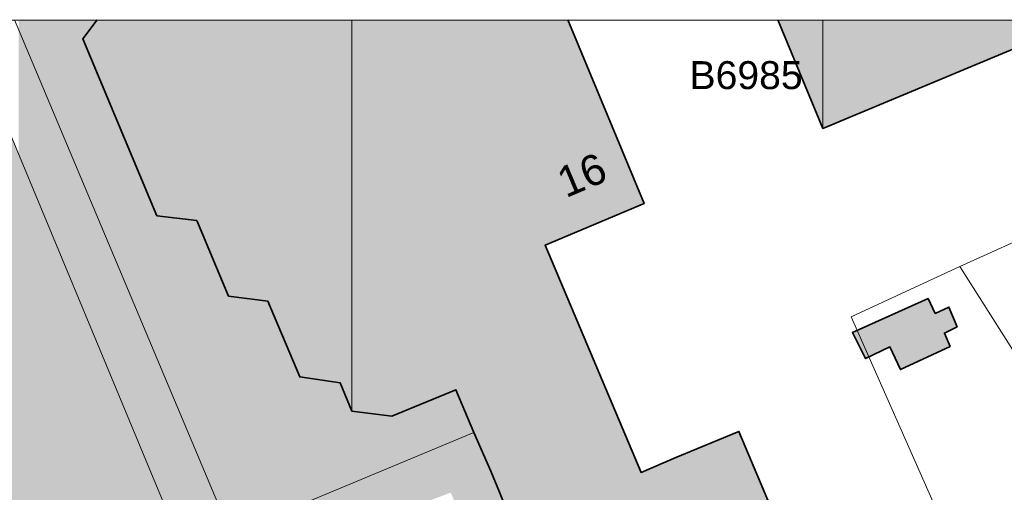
# Model space of a CAD drawing. Header units: metres. Extents: x 195696 to 514079, y 327475 to 328989.
# Tile 500 of 656: x 196083 to 196155, y 328955 to 328989. Entities that reach past the tile are written whole.
import ezdxf

# ---------------------------------------------------------------- set-up
doc = ezdxf.new("R2010")
doc.units = ezdxf.units.M
doc.linetypes.add('CENTER2', pattern=[1.125, 0.75, -0.125, 0.125, -0.125])
doc.layers.add('N-WE-KG-WERKGRENS-200-G', color=14, linetype='CENTER2', lineweight=35)
doc.layers.add('PDF2_Geometry', color=7, linetype='Continuous')
doc.layers.add('PDF2_Text', color=7, linetype='Continuous')
doc.layers.add('PDF2_Solid Fills', color=7, linetype='Continuous', true_color=0xd6ffc8)
doc.styles.add('PDF CIDFont+F1', font='arial.ttf')

# ---------------------------------------------------------------- blocks, each defined once
blk = doc.blocks.new('BUS melding Bodemplein e.o. Brunssum_230475.bkk')
at = {"layer": 'PDF2_Solid Fills', "true_color": 0xe35464, "transparency": 33554559}
for points in [[(0.2642, 4.8165), (0.4425, 4.8281), (0.2642, 5.2565)], [(1.1658, 4.5915), (1.2408, 4.6298), (1.2075, 4.6998), (1.2724, 4.7298), (1.2358, 4.8098), (1.2258, 4.8298), (1.2141, 4.8565), (1.2058, 4.8731), (1.1975, 4.8698), (1.1675, 4.8565), (1.1491, 4.8931), (1.1025, 4.8731), (1.0925, 4.8698), (1.0991, 4.8565), (1.1108, 4.8298), (1.0675, 4.8098), (1.1041, 4.7298), (1.1175, 4.6998), (1.1491, 4.6298)], [(0.4808, 4.7381), (0.2642, 4.7381), (0.2642, 4.8165), (0.4425, 4.8281)], [(0.5775, 4.5065), (0.2642, 4.5065), (0.2642, 4.7015), (0.4808, 4.7381)], [(0.2642, 3.6982), (2.879, 3.7065), (2.8707, 3.7665), (2.8591, 3.8382), (2.8157, 3.9732), (2.8107, 3.9832), (2.8074, 3.9915), (2.7691, 4.0832), (2.7607, 4.1032), (2.7407, 4.1565), (2.6174, 4.1032), (2.5974, 4.1565), (2.5557, 4.2648), (2.5507, 4.2798), (2.5191, 4.3615), (2.7007, 4.4382), (2.6724, 4.5048), (2.6724, 4.5065), (2.5741, 4.7381), (2.0241, 4.5065), (2.0174, 4.5048), (1.8591, 4.4382), (1.6791, 4.3615), (1.4841, 4.2798), (1.4508, 4.2648), (1.4958, 4.1565), (1.5174, 4.1032), (1.5258, 4.0832), (1.5658, 3.9915), (1.5691, 3.9832), (1.5458, 3.9732), (1.2241, 3.8382), (1.0541, 3.7665), (0.9141, 3.7065), (0.2642, 3.7065)], [(0.5708, 4.5048), (0.2642, 4.5048), (0.2642, 4.5065), (0.5775, 4.5065)], [(0.4108, 4.4382), (0.2642, 4.4382), (0.2642, 4.4898), (0.5708, 4.5048)], [(0.2642, 4.4382), (0.2642, 4.3765), (0.4108, 4.4382)], [(0.4225, 3.8382), (0.8591, 3.8382), (0.8008, 3.9732), (0.7975, 3.9832), (0.7941, 3.9915), (0.7708, 3.9832), (0.7475, 3.9732)], [(0.8891, 3.7665), (0.2642, 3.7665), (0.2642, 3.7682), (0.8591, 3.8382)], [(0.8591, 3.8382), (0.2642, 3.7682), (0.2642, 3.7715), (0.4225, 3.8382)], [(0.9141, 3.7065), (0.2642, 3.7065), (0.2642, 3.7398), (0.8891, 3.7665)], [(2.8807, 3.6965), (0.2642, 3.6965), (0.2642, 3.6982), (2.879, 3.7065)], [(2.879, 3.6149), (0.2642, 3.6149), (0.2642, 3.6349), (2.8807, 3.6965)], [(1.6258, 3.5749), (0.2642, 3.5749), (0.2642, 3.5882), (1.7241, 3.6149)], [(1.5724, 3.5515), (0.2642, 3.5515), (0.2642, 3.5599), (1.6258, 3.5749)], [(0.2642, 3.5199), (1.5658, 3.5499), (1.5724, 3.5515), (0.2642, 3.5515)], [(1.4541, 3.5015), (0.2642, 3.5015), (0.2642, 3.5199), (1.5658, 3.5499)], [(1.3308, 3.4499), (0.2642, 3.4499), (0.2642, 3.4699), (1.4541, 3.5015)], [(1.3474, 3.4099), (0.2642, 3.4099), (0.2642, 3.4265), (1.3308, 3.4499)], [(1.4041, 3.2749), (0.2642, 3.2749), (0.2642, 3.3249), (1.3474, 3.4099)], [(1.4074, 3.2649), (0.2642, 3.2649), (0.2642, 3.2682), (1.4041, 3.2749)], [(1.3974, 3.1882), (0.2642, 3.1882), (0.2642, 3.2149), (1.4074, 3.2649)], [(1.3924, 3.1499), (0.2642, 3.1499), (0.2642, 3.1649), (1.3974, 3.1882)], [(1.3508, 3.1332), (0.2642, 3.1332), (0.2642, 3.1399), (1.3908, 3.1499)], [(1.3108, 3.1165), (0.2642, 3.1165), (0.2642, 3.1232), (1.3508, 3.1332)], [(1.2991, 3.0382), (0.2642, 3.0382), (0.2642, 3.0699), (1.3108, 3.1165)], [(1.2941, 2.9999), (0.2642, 2.9999), (0.2642, 3.0149), (1.2991, 3.0382)], [(1.2208, 2.9699), (0.2642, 2.9699), (0.2642, 2.9815), (1.2941, 2.9999)], [(1.1608, 2.9449), (0.2642, 2.9449), (0.2642, 2.9549), (1.2208, 2.9699)], [(1.1441, 2.9382), (0.2642, 2.9382), (0.2642, 2.9399), (1.1608, 2.9449)], [(1.0758, 2.9082), (0.2642, 2.9082), (0.2642, 2.9215), (1.1441, 2.9382)], [(1.0741, 2.8982), (0.2642, 2.8982), (0.2642, 2.9032), (1.0758, 2.9082)], [(1.0708, 2.8699), (0.2642, 2.8699), (0.2642, 2.8832), (1.0741, 2.8982)], [(1.0708, 2.8649), (0.2642, 2.8649), (0.2642, 2.8682), (1.0708, 2.8699)], [(1.0708, 2.8616), (0.2642, 2.8616), (0.2642, 2.8632), (1.0708, 2.8649)], [(1.0658, 2.8332), (0.2642, 2.8332), (0.2642, 2.8466), (1.0708, 2.8616)], [(1.0658, 2.8266), (0.2642, 2.8266), (0.2642, 2.8299), (1.0658, 2.8332)], [(1.0608, 2.7949), (0.2642, 2.7949), (0.2642, 2.8099), (1.0658, 2.8266)], [(1.0308, 2.7816), (0.2642, 2.7816), (0.2642, 2.7882), (1.0608, 2.7949)], [(0.9358, 2.7416), (0.2642, 2.7416), (0.2642, 2.7632), (1.0308, 2.7816)], [(0.8958, 2.7249), (0.2642, 2.7249), (0.2642, 2.7349), (0.9358, 2.7416)], [(0.8425, 2.7032), (0.2642, 2.7032), (0.2642, 2.7166), (0.8958, 2.7249)], [(0.8358, 2.6482), (0.2642, 2.6482), (0.2642, 2.6832), (0.8425, 2.7032)], [(0.8291, 2.5882), (0.2642, 2.5882), (0.2642, 2.6266), (0.8358, 2.6482)], [(0.6291, 2.5049), (0.2642, 2.5049), (0.2642, 2.5599), (0.8291, 2.5882)], [(0.4875, 2.4449), (0.2642, 2.4449), (0.2642, 2.4899), (0.6291, 2.5049)], [(0.4875, 2.4449), (0.2875, 2.3982), (0.2642, 2.4166), (0.2642, 2.4449)], [(0.3192, 2.3749), (0.3758, 2.3982), (0.4875, 2.4449), (0.2875, 2.3982)]]:
    blk.add_hatch(color=13, dxfattribs=at).paths.add_polyline_path(points)
h = blk.add_hatch(color=13, dxfattribs=at)
h.paths.add_polyline_path([(0.2642, 3.5882), (1.7241, 3.6149), (0.2642, 3.6149)])
h.paths.add_polyline_path([(2.2357, 2.3982), (2.3474, 2.4449), (2.4874, 2.5049), (2.4524, 2.5882), (2.4274, 2.6482), (2.4041, 2.7032), (2.3941, 2.7249), (2.3874, 2.7416), (2.3707, 2.7816), (2.3641, 2.7949), (2.3507, 2.8266), (2.3474, 2.8332), (2.4057, 2.8616), (2.4141, 2.8649), (2.4224, 2.8699), (2.4241, 2.8649), (2.4257, 2.8616), (2.4424, 2.8332), (2.4457, 2.8266), (2.4557, 2.8332), (2.5007, 2.8616), (2.5057, 2.8649), (2.5124, 2.8699), (2.5574, 2.8982), (2.5491, 2.9082), (2.5274, 2.9382), (2.5341, 2.9449), (2.5657, 2.9699), (2.6007, 2.9999), (2.6424, 3.0382), (2.7057, 3.1165), (2.7324, 3.1499), (2.7974, 3.2649), (2.8024, 3.2749), (2.8524, 3.4099), (2.8607, 3.4499), (2.869, 3.5015), (2.879, 3.5499), (2.879, 3.6149), (1.7241, 3.6149), (1.7408, 3.5749), (1.7508, 3.5515), (1.7524, 3.5499), (1.7708, 3.5015), (1.7924, 3.4499), (1.8108, 3.4099), (1.8674, 3.2749), (1.8708, 3.2649), (1.9041, 3.1882), (1.9191, 3.1499), (1.9258, 3.1332), (1.9341, 3.1165), (1.9658, 3.0382), (1.9824, 2.9999), (1.9958, 2.9699), (2.0058, 2.9449), (2.0091, 2.9382), (2.0208, 2.9082), (2.0241, 2.8982), (2.0374, 2.8699), (2.0391, 2.8649), (2.0408, 2.8616), (2.0524, 2.8332), (2.0557, 2.8266), (2.0691, 2.7949), (2.0741, 2.7816), (2.0907, 2.7416), (2.0974, 2.7249), (2.1074, 2.7032), (2.1307, 2.6482), (2.1557, 2.5882), (2.1907, 2.5049), (2.2157, 2.4449)])
at = {"layer": 'PDF2_Solid Fills', "true_color": 0xc6c6c6, "transparency": 33554559}
h = blk.add_hatch(color=9, dxfattribs=at)
h.paths.add_polyline_path([(1.4541, 3.5015), (1.4808, 3.4349), (1.5408, 3.2932), (1.6841, 2.9515), (1.7074, 2.8965), (1.7558, 2.7816), (1.7724, 2.7416), (1.7841, 2.7166), (1.8024, 2.6682), (1.8041, 2.6682), (1.8158, 2.6382), (1.8258, 2.6149), (1.8291, 2.6082), (1.8374, 2.5882), (1.8408, 2.5816), (1.9058, 2.4249), (1.9158, 2.4032), (1.9524, 2.3166), (1.9591, 2.3016), (1.9741, 2.2632), (2.0008, 2.2032), (2.0458, 2.0966), (2.2474, 2.0149), (2.2724, 2.0116), (2.2824, 2.0149), (2.4807, 2.0966), (2.7374, 2.2032), (2.7391, 2.2032), (2.8374, 2.3016), (2.8307, 2.3166), (2.7941, 2.4032), (2.7841, 2.4249), (2.7174, 2.5816), (2.7157, 2.5882), (2.7074, 2.6082), (2.7241, 2.6149), (2.7807, 2.6382), (2.7691, 2.6682), (2.7674, 2.6682), (2.7474, 2.7166), (2.7341, 2.7499), (2.7007, 2.8266), (2.6974, 2.8332), (2.6857, 2.8599), (2.6824, 2.8699), (2.6741, 2.8865), (2.6691, 2.8982), (2.6657, 2.9082), (2.6541, 2.8982), (2.6407, 2.8865), (2.6207, 2.8699), (2.6157, 2.8649), (2.6091, 2.8599), (2.6057, 2.8649), (2.6041, 2.8699), (2.5974, 2.8865), (2.5924, 2.8982), (2.5891, 2.9082), (2.5774, 2.9382), (2.5757, 2.9449), (2.5657, 2.9699), (2.5341, 2.9449), (2.5274, 2.9382), (2.5507, 2.9082), (2.5574, 2.8982), (2.5391, 2.8865), (2.5124, 2.8699), (2.5057, 2.8649), (2.4957, 2.8599), (2.4457, 2.8266), (2.4424, 2.8332), (2.4274, 2.8599), (2.4241, 2.8649), (2.4224, 2.8699), (2.4141, 2.8649), (2.4007, 2.8599), (2.3474, 2.8332), (2.3507, 2.8266), (2.3841, 2.7499), (2.3941, 2.7249), (2.4541, 2.7499), (2.4641, 2.7249), (2.4691, 2.7166), (2.4874, 2.6682), (2.4891, 2.6682), (2.5007, 2.6382), (2.5107, 2.6149), (2.5141, 2.6082), (2.5224, 2.5882), (2.5241, 2.5816), (2.5907, 2.4249), (2.5991, 2.4032), (2.5274, 2.3166), (2.4941, 2.3016), (2.4024, 2.2632), (2.2607, 2.2032), (2.2574, 2.2032), (2.1057, 2.2632), (2.0891, 2.3016), (2.0824, 2.3166), (2.0474, 2.4032), (2.0374, 2.4249), (1.9724, 2.5816), (1.9691, 2.5882), (1.9608, 2.6082), (1.9574, 2.6149), (1.9474, 2.6382), (1.9358, 2.6682), (1.9158, 2.7166), (1.9791, 2.7416), (2.0741, 2.7816), (2.0258, 2.8965), (2.0024, 2.9515), (1.8591, 3.2932), (1.7991, 3.4349), (1.7758, 3.4932), (1.7708, 3.5015), (1.7524, 3.5499), (1.7408, 3.5749), (1.7241, 3.6149), (1.6258, 3.5749), (1.5658, 3.5499)])
h.paths.add_polyline_path([(1.7641, 3.4932), (1.8441, 3.2932), (1.9824, 2.9515), (1.8458, 2.8965), (1.8241, 2.9515), (1.6808, 3.2932), (1.6274, 3.4349)], flags=0)
at = {"layer": 'PDF2_Solid Fills', "transparency": 33554559}
h = blk.add_hatch(color=256, dxfattribs=at)
h.paths.add_polyline_path([(0.7641, 2.0499), (0.7611, 2.0489), (0.7652, 2.0506)])
h.paths.add_polyline_path([(0.8291, 2.0666), (0.8285, 2.0666), (0.8458, 2.0732)], flags=0)
h.paths.add_polyline_path([(0.6708, 2.0099), (0.6591, 2.0049), (0.6508, 2.0016), (0.65, 2.0016), (0.6591, 2.0049), (0.6708, 2.0104)], flags=0)
h.paths.add_polyline_path([(0.68, 2.0146), (0.6841, 2.0166), (0.6808, 2.0149)], flags=0)
h.paths.add_polyline_path([(0.8191, 2.0732), (0.8231, 2.0666), (0.8225, 2.0666), (0.8191, 2.0732), (0.8041, 2.0666), (0.8031, 2.0666)], flags=0)
h.paths.add_polyline_path([(0.7925, 2.0616), (0.7912, 2.0616), (0.7946, 2.063)], flags=0)
h.paths.add_polyline_path([(0.7208, 2.0316), (0.7041, 2.0249), (0.6925, 2.0199), (0.6906, 2.0193), (0.7255, 2.0339)], flags=0)
h.paths.add_polyline_path([(0.6958, 2.0732), (0.6775, 2.0649), (0.6714, 2.062), (0.6758, 2.0649), (0.6775, 2.0649), (0.6791, 2.0666), (0.6808, 2.0666)], flags=0)
h.paths.add_polyline_path([(0.6575, 2.0566), (0.6658, 2.0599), (0.6691, 2.0616), (0.6706, 2.0616), (0.6225, 2.0383), (0.6083, 2.0274), (0.6125, 2.0316), (0.6191, 2.0366), (0.6208, 2.0383), (0.6225, 2.0383), (0.6308, 2.0433), (0.6325, 2.0433), (0.6408, 2.0482), (0.6458, 2.0499), (0.6508, 2.0532)], flags=0)
h.paths.add_polyline_path([(1.5028, 2.5443), (1.6074, 2.5882), (1.6724, 2.6149)], flags=0)
h.paths.add_polyline_path([(1.0954, 2.3748), (0.4825, 2.1199), (0.4808, 2.1182), (0.4775, 2.1166), (0.4258, 2.0966), (0.3808, 2.0782), (0.3725, 2.0732), (0.3558, 2.0666), (0.3525, 2.0666), (0.3508, 2.0649), (0.3492, 2.0649), (0.3442, 2.0616), (0.3425, 2.0616), (0.3375, 2.0599), (0.3208, 2.0532), (0.3158, 2.0499), (0.3108, 2.0482), (0.2875, 2.0383), (0.2858, 2.0383), (0.2825, 2.0366), (0.2708, 2.0316), (0.2775, 2.0349), (0.2642, 2.0349), (0.2642, 2.0066), (0.5891, 2.0099), (0.5891, 2.0116), (0.5941, 2.0166), (0.5958, 2.0183), (0.5973, 2.019), (0.5941, 2.0166), (0.5858, 2.0049), (0.5875, 2.0016), (0.2642, 2.0016), (0.2642, 1.9949), (0.5891, 1.9983), (0.5958, 1.9849), (0.6025, 1.9699), (0.6375, 1.9816), (0.6341, 1.9799), (0.6025, 1.9699), (0.2642, 1.9699), (0.2642, 1.9633), (0.8425, 1.9699), (0.8691, 1.9799), (0.8791, 1.9849), (0.8808, 1.9849), (0.8958, 1.9916), (0.9025, 1.9933), (0.9141, 1.9983), (0.9225, 2.0016), (0.9258, 2.0016), (0.9341, 2.0049), (0.9491, 2.0099), (0.9508, 2.0116), (0.9608, 2.0149), (0.9675, 2.0166), (0.9775, 2.0199), (0.9941, 2.0249), (1.0175, 2.0316), (1.0325, 2.0366), (1.0391, 2.0383), (1.0425, 2.0383), (1.0591, 2.0433), (1.0608, 2.0433), (1.0808, 2.0482), (1.0891, 2.0499), (1.0991, 2.0532), (1.1175, 2.0566), (1.1341, 2.0599), (1.1458, 2.0616), (1.1491, 2.0616), (1.1608, 2.0649), (1.1658, 2.0649), (1.1708, 2.0666), (1.3091, 2.0666), (1.3224, 2.0649), (1.3424, 2.0649), (1.3758, 2.0616), (1.3808, 2.0616), (1.4091, 2.0599), (1.4408, 2.0566), (1.4741, 2.0532), (1.4924, 2.0499), (1.5074, 2.0482), (1.5391, 2.0433), (1.5408, 2.0433), (1.5674, 2.0383), (1.5741, 2.0383), (1.6241, 2.0283), (1.6391, 2.0249), (1.6724, 2.0183), (1.6858, 2.0149), (1.7024, 2.0116), (1.7041, 2.0099), (1.7374, 2.0016), (1.7408, 2.0016), (1.7524, 1.9983), (1.7691, 1.9933), (1.7774, 1.9916), (1.7974, 1.9849), (1.8008, 1.9849), (1.8091, 1.9799), (1.8324, 1.9699), (1.8341, 1.9699), (1.8508, 1.9616), (1.8591, 1.9566), (1.8858, 1.9449), (1.9124, 1.9316), (1.9408, 1.9183), (1.9708, 1.9049), (1.9724, 1.9033), (1.9758, 1.9049), (2.0091, 1.9183), (2.0724, 1.9449), (2.1024, 1.9566), (2.1107, 1.9616), (2.1307, 1.9699), (2.1324, 1.9699), (2.1607, 1.9799), (2.1707, 1.9849), (2.1724, 1.9849), (2.1874, 1.9916), (2.1941, 1.9933), (2.2041, 1.9983), (2.2141, 2.0016), (2.2157, 2.0016), (2.2241, 2.0049), (2.2374, 2.0099), (2.2374, 2.0116), (2.2474, 2.0149), (2.2424, 2.0166), (2.2391, 2.0183), (2.2341, 2.0199), (2.2224, 2.0249), (2.2057, 2.0316), (2.1941, 2.0366), (2.1907, 2.0383), (2.1874, 2.0383), (2.1774, 2.0433), (2.1757, 2.0433), (2.1657, 2.0482), (2.1591, 2.0499), (2.1541, 2.0532), (2.1441, 2.0566), (2.1374, 2.0599), (2.1307, 2.0616), (2.1257, 2.0649), (2.1224, 2.0649), (2.1207, 2.0666), (2.1174, 2.0666), (2.1007, 2.0732), (2.0924, 2.0782), (2.0458, 2.0966), (2.0358, 2.1166), (2.0358, 2.1199), (1.8258, 2.6149), (1.8024, 2.6682), (1.7891, 2.7032), (1.7508, 2.7949), (1.7024, 2.9082), (1.6641, 2.9999), (1.6158, 3.1165), (1.6008, 3.1499), (1.5524, 3.2649), (1.4758, 3.4499), (1.4541, 3.5015), (1.3308, 3.4499), (1.4074, 3.2649), (1.3924, 3.1499), (1.3108, 3.1165), (1.2941, 2.9999), (1.0758, 2.9082), (1.0608, 2.7949), (0.8425, 2.7032), (0.8391, 2.6682), (0.8291, 2.5882), (0.4875, 2.4449), (0.3192, 2.3749), (0.2642, 2.4166), (0.2642, 2.2699)], flags=0)
h.paths.add_polyline_path([(0.2642, 2.0033), (0.5858, 2.0049), (0.2642, 2.0049)])
h.paths.add_polyline_path([(0.2642, 1.9816), (0.5958, 1.9849), (0.2642, 1.9849)])
blk.add_hatch(color=256, dxfattribs=at).paths.add_polyline_path([(0.6508, 2.1899), (0.2642, 2.1899), (0.2642, 2.2699), (1.0958, 2.3749)])
at = {"layer": 'PDF2_Geometry', "color": 150, "lineweight": 18, "true_color": 0x3379ff}
for points in [[(2.2541, 5.0898), (1.1208, 4.5881), (0.9758, 4.9015), (0.8641, 5.1481)], [(2.0424, 2.0999), (1.9174, 2.3932), (1.8008, 2.6666), (1.7424, 2.7999), (0.2642, 2.1782), (1.7424, 2.7999), (1.8008, 2.6666), (1.9174, 2.3932), (2.0424, 2.0999)]]:
    blk.add_lwpolyline(points, dxfattribs=at)
at = {"layer": 'PDF2_Geometry', "lineweight": 25}
blk.add_lwpolyline([(0.2642, 0.265), (0.2642, 16.276), (11.4304, 16.276), (11.4304, 0.265), (0.2642, 0.265), (0.2642, 16.276), (9.1488, 16.276), (9.1488, 12.3928), (6.7856, 12.3845), (6.7856, 9.8146), (11.4304, 9.8213), (11.4304, 0.265)], close=True, dxfattribs=at)
at = {"layer": 'PDF2_Geometry', "lineweight": 18}
for points in [[(0.2642, 3.7715), (0.7941, 3.9915), (0.9141, 3.7065), (1.5691, 3.9832), (1.5258, 4.0832), (1.4508, 4.2648), (2.5741, 4.7381), (2.6724, 4.5048), (2.7107, 4.5198), (2.8524, 4.5798), (2.8574, 4.5815), (2.7824, 4.7598), (2.8074, 4.7715), (2.7157, 4.9881), (2.8824, 5.0581)], [(0.2642, 5.2565), (0.5775, 4.5065), (0.2642, 4.3765)], [(2.0458, 2.0966), (1.8258, 2.6149), (1.8024, 2.6682), (0.2642, 2.0283), (1.8024, 2.6682), (1.4541, 3.5015), (1.3308, 3.4499), (1.4074, 3.2649), (1.3924, 3.1499), (1.3108, 3.1165), (1.2941, 2.9999), (1.0758, 2.9082), (1.0608, 2.7949), (0.8425, 2.7032), (0.8291, 2.5882), (0.3192, 2.3749), (0.2642, 2.4166)]]:
    blk.add_lwpolyline(points, dxfattribs=at)
at = {"layer": 'PDF2_Geometry', "color": 150, "lineweight": 18, "true_color": 0x3379ff}
for points in [[(0.9758, 4.9015), (1.8541, 5.4581), (2.0108, 5.5331), (2.0358, 5.5431), (2.5241, 5.7714), (2.4124, 6.0031), (1.8908, 5.7798), (1.8824, 5.7964), (1.6174, 5.6664), (1.6274, 5.6481), (1.5108, 5.5898), (1.5141, 5.5714), (0.9908, 5.2331), (0.9508, 5.3148), (0.8641, 5.1481)], [(2.2541, 5.0898), (2.7474, 5.3098), (2.5241, 5.7714), (2.0358, 5.5431), (2.0108, 5.5331), (1.8541, 5.4581), (0.9758, 4.9015), (1.1208, 4.5881)]]:
    blk.add_lwpolyline(points, close=True, dxfattribs=at)
at = {"layer": 'PDF2_Geometry', "lineweight": 35}
for points in [[(0.2642, 4.3765), (0.5775, 4.5065), (0.2642, 5.2565)], [(0.2642, 2.4166), (0.3192, 2.3749), (0.8291, 2.5882), (0.8425, 2.7032), (1.0608, 2.7949), (1.0758, 2.9082), (1.2941, 2.9999), (1.3108, 3.1165), (1.3924, 3.1499), (1.4074, 3.2649), (1.3308, 3.4499), (1.4541, 3.5015), (1.5658, 3.5499), (1.6258, 3.5749), (1.7241, 3.6149)], [(2.5741, 4.7381), (1.4508, 4.2648), (1.5258, 4.0832), (1.5691, 3.9832), (0.9141, 3.7065), (0.7941, 3.9915), (0.2642, 3.7715)]]:
    blk.add_lwpolyline(points, dxfattribs=at)
at = {"layer": 'PDF2_Geometry', "lineweight": 18}
blk.add_lwpolyline([(1.1675, 4.8565), (1.2058, 4.8731), (1.2724, 4.7298), (1.2075, 4.6998), (1.2408, 4.6298), (1.1658, 4.5915), (1.0675, 4.8098), (1.1108, 4.8298), (1.0925, 4.8698), (1.1491, 4.8931)], close=True, dxfattribs=at)
at = {"layer": 'PDF2_Geometry', "lineweight": 35}
blk.add_lwpolyline([(1.1108, 4.8298), (1.0675, 4.8098), (1.1658, 4.5915), (1.2408, 4.6298), (1.2075, 4.6998), (1.2724, 4.7298), (1.2058, 4.8731), (1.1675, 4.8565), (1.1491, 4.8931), (1.0925, 4.8698)], close=True, dxfattribs=at)
at = {"layer": 'PDF2_Geometry', "color": 13, "lineweight": 13, "true_color": 0xe35464}
for points in [[(0.5775, 4.5065), (0.2642, 4.5065)], [(0.5775, 4.5065), (0.2642, 4.5065)], [(1.3908, 3.1499), (0.2642, 3.1499), (1.3924, 3.1499)], [(1.3908, 3.1499), (0.2642, 3.1499), (1.3924, 3.1499)], [(1.3924, 3.1499), (0.2642, 3.1499)], [(1.3924, 3.1499), (0.2642, 3.1499)]]:
    blk.add_lwpolyline(points, close=True, dxfattribs=at)
at = {"layer": 'PDF2_Geometry', "color": 250, "lineweight": 18, "true_color": 0x3b3b3b}
blk.add_lwpolyline([(1.5658, 3.5499), (1.4541, 3.5015), (1.8024, 2.6682), (1.9158, 2.7166), (1.9791, 2.7416), (2.0741, 2.7816), (1.7241, 3.6149), (1.6258, 3.5749)], close=True, dxfattribs=at)
at = {"layer": 'PDF2_Solid Fills', "color": 13, "lineweight": 13, "true_color": 0xe35464, "transparency": 33554559}
for points in [[(0.4808, 4.7381), (0.2642, 4.7015), (0.2642, 4.7381)], [(0.5708, 4.5048), (0.2642, 4.4898), (0.2642, 4.5048)], [(0.8891, 3.7665), (0.2642, 3.7398), (0.2642, 3.7665)], [(2.8807, 3.6965), (0.2642, 3.6349), (0.2642, 3.6965)], [(1.6258, 3.5749), (0.2642, 3.5599), (0.2642, 3.5749)], [(1.4541, 3.5015), (0.2642, 3.4699), (0.2642, 3.5015)], [(1.3308, 3.4499), (0.2642, 3.4265), (0.2642, 3.4499)], [(1.3474, 3.4099), (0.2642, 3.3249), (0.2642, 3.4099)], [(1.4041, 3.2749), (0.2642, 3.2682), (0.2642, 3.2749)], [(1.4074, 3.2649), (0.2642, 3.2149), (0.2642, 3.2649)], [(1.3974, 3.1882), (0.2642, 3.1649), (0.2642, 3.1882)], [(1.3908, 3.1499), (0.2642, 3.1399), (0.2642, 3.1499)], [(1.3508, 3.1332), (0.2642, 3.1232), (0.2642, 3.1332)], [(1.3108, 3.1165), (0.2642, 3.0699), (0.2642, 3.1165)], [(1.2991, 3.0382), (0.2642, 3.0149), (0.2642, 3.0382)], [(1.2941, 2.9999), (0.2642, 2.9815), (0.2642, 2.9999)], [(1.2208, 2.9699), (0.2642, 2.9549), (0.2642, 2.9699)], [(1.1608, 2.9449), (0.2642, 2.9399), (0.2642, 2.9449)], [(1.1441, 2.9382), (0.2642, 2.9215), (0.2642, 2.9382)], [(1.0758, 2.9082), (0.2642, 2.9032), (0.2642, 2.9082)], [(1.0741, 2.8982), (0.2642, 2.8832), (0.2642, 2.8982)], [(1.0708, 2.8699), (0.2642, 2.8682), (0.2642, 2.8699)], [(1.0708, 2.8649), (0.2642, 2.8632), (0.2642, 2.8649)], [(1.0708, 2.8616), (0.2642, 2.8466), (0.2642, 2.8616)], [(1.0658, 2.8332), (0.2642, 2.8299), (0.2642, 2.8332)], [(1.0658, 2.8266), (0.2642, 2.8099), (0.2642, 2.8266)], [(1.0608, 2.7949), (0.2642, 2.7882), (0.2642, 2.7949)], [(1.0308, 2.7816), (0.2642, 2.7632), (0.2642, 2.7816)], [(0.9358, 2.7416), (0.2642, 2.7349), (0.2642, 2.7416)], [(0.8958, 2.7249), (0.2642, 2.7166), (0.2642, 2.7249)], [(0.8425, 2.7032), (0.2642, 2.6832), (0.2642, 2.7032)], [(0.8358, 2.6482), (0.2642, 2.6266), (0.2642, 2.6482)], [(0.8291, 2.5882), (0.2642, 2.5599), (0.2642, 2.5882)], [(0.6291, 2.5049), (0.2642, 2.4899), (0.2642, 2.5049)]]:
    blk.add_solid(points, dxfattribs=at)
at = {"layer": 'PDF2_Text', "color": 150, "true_color": 0x3379ff, "insert": (0.4243, 4.1226), "char_height": 0.0806, "attachment_point": 4, "rotation": 90, "style": 'PDF CIDFont+F1'}
blk.add_mtext('B6985', dxfattribs=at)
at = {"layer": 'PDF2_Text', "color": 1, "insert": (0.7387, 3.7493), "char_height": 0.08818, "attachment_point": 4, "rotation": 112.8998, "style": 'PDF CIDFont+F1'}
blk.add_mtext('16', dxfattribs=at)

msp = doc.modelspace()

# ---------------------------------------------------------------- block references
at = {"layer": 'N-WE-KG-WERKGRENS-200-G', "xscale": 25.39903278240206, "yscale": 25.39903278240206, "zscale": 25.39903278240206, "rotation": 269.9955149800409}
msp.add_blockref('BUS melding Bodemplein e.o. Brunssum_230475.bkk', (196027.283, 328995.834), dxfattribs=at)

doc.saveas('drawing.dxf')
